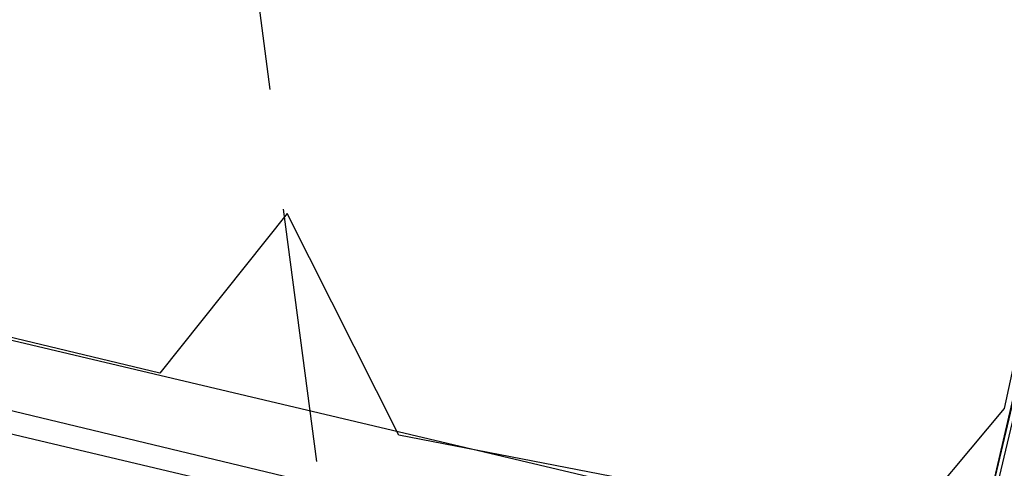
# Model space of a CAD drawing. Header units: feet. Extents: x -79 to 198, y -22 to 181.
# Tile 282 of 287: x 133.351 to 135.329, y 106.298 to 107.198. Entities that reach past the tile are written whole.
import ezdxf

# ---------------------------------------------------------------- set-up
doc = ezdxf.new("R2010")
doc.units = ezdxf.units.FT
for name, color, linetype in [('A-AREA-UNIDAD', 30, 'CONTINUOUS'), ('A-LINEA', 7, 'CONTINUOUS'), ('A-MURO-CONCRETO', 8, 'CONTINUOUS')]:
    doc.layers.add(name, color=color, linetype=linetype)

msp = doc.modelspace()

# ---------------------------------------------------------------- linework, layer by layer
at = {"layer": 'A-AREA-UNIDAD'}
msp.add_lwpolyline([(137.68, 120.0889), (140.32, 112.6044), (141.248, 109.1378), (141.408, 107.3778), (140.352, 107.3244), (135.76, 108.4089), (135.328, 106.4178), (135.12, 106.1689), (134.112, 106.3644), (133.888, 106.8089), (133.632, 106.4889), (130.592, 107.2178), (130.432, 107.4489), (130.912, 109.4044), (129.84, 109.4578), (114.64, 113.0489)], dxfattribs=at)
at = {"layer": 'A-LINEA'}
for p, q in [((133.7867, 107.5644), (133.8533, 107.0578)), ((134.4267, 106.1511), (130.2533, 107.1511)), ((133.88, 106.8178), (133.9467, 106.3111))]:
    msp.add_line(p, q, dxfattribs=at)
for points in [[(131.1067, 110.1644), (135.96, 109.0178), (135.2667, 106.0978), (130.4133, 107.2444), (131.1067, 110.1644)], [(130.7333, 109.3778), (130.1867, 107.1111), (134.4133, 106.1111)], [(135.8933, 108.7111), (131.36, 89.5511), (124.5867, 91.1511), (124.44, 90.4978), (121.84, 91.1111), (121.3333, 88.9644), (118.2, 75.6978), (129.9467, 72.9244)]]:
    msp.add_lwpolyline(points, dxfattribs=at)
at = {"layer": 'A-MURO-CONCRETO'}
msp.add_lwpolyline([(130.4133, 107.2444), (135.5333, 107.2444), (135.2667, 106.0978), (130.4133, 107.2444), (130.4133, 107.2444)], dxfattribs=at)

doc.saveas('drawing.dxf')
